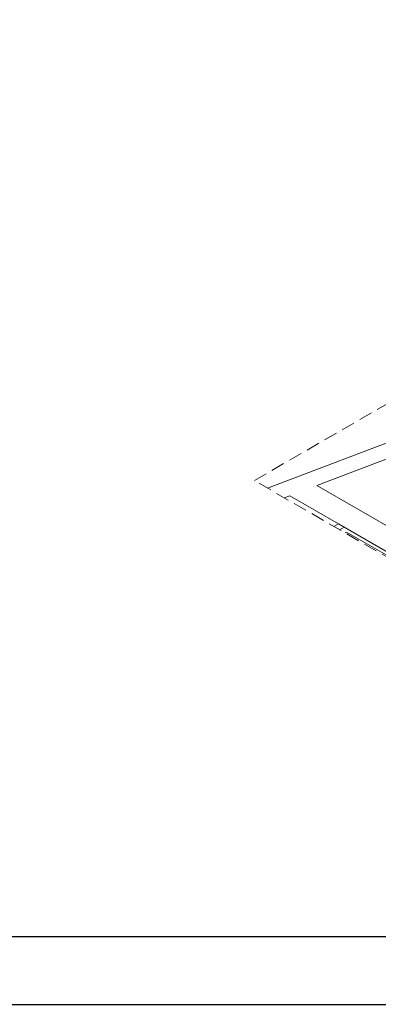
# Model space of a CAD drawing. Header units: millimetres. Extents: x 567 to 934, y -1 to 364.
# Tile 1005 of 1056: x 766.3 to 771.61, y 182.27 to 196.82. Entities that reach past the tile are written whole.
import ezdxf

# ---------------------------------------------------------------- set-up
doc = ezdxf.new("R2010")
doc.units = ezdxf.units.MM
doc.header["$MEASUREMENT"] = 0
doc.linetypes.add('JIS_02_2.0', pattern=[0.3, 0.2, -0.1])
doc.layers.get('0').update_dxf_attribs({"lineweight": 18})
doc.layers.add('ARQ FINA', color=8, linetype='Continuous')
doc.layers.add('FOLHA_PADRÃO', color=7, linetype='Continuous')
doc.layers.add('DI-Área do detalhe', color=10, linetype='JIS_02_2.0', lineweight=0)

# ---------------------------------------------------------------- blocks, each defined once
blk = doc.blocks.new('A1EST. 1500')
at = {"layer": 'FOLHA_PADRÃO', "color": 1, "linetype": 'Continuous'}
blk.add_line((0, 0), (150.008, 0), dxfattribs=at)
at = {"layer": 'FOLHA_PADRÃO', "color": 6, "linetype": 'Continuous'}
blk.add_lwpolyline([(149, 58.4), (149, 1), (1, 1), (1, 58.4), (149, 58.4)], dxfattribs=at)

msp = doc.modelspace()

# ---------------------------------------------------------------- linework, layer by layer
at = {"layer": 'ARQ FINA', "lineweight": 5}
for p, q in [((774.45, 191.596), (769.97, 189.899)), ((774.45, 191.596), (769.97, 189.899)), ((770.696, 189.937), (773.98, 191.181)), ((773.576, 188.274), (770.696, 189.937)), ((770.217, 189.756), (770.299, 189.786)), ((770.299, 189.786), (771.016, 189.372)), ((771.016, 189.372), (770.949, 189.333)), ((772.897, 188.286), (771.016, 189.372)), ((771.103, 189.322), (771.035, 189.283)), ((771.139, 189.249), (771.117, 189.236)), ((772.684, 188.357), (771.139, 189.249))]:
    msp.add_line(p, q, dxfattribs=at)
at = {"layer": 'DI-Área do detalhe'}
msp.add_lwpolyline([(769.774, 190.011), (773.485, 192.154), (780.482, 188.114), (776.772, 185.972), (769.774, 190.011)], dxfattribs=at)

# ---------------------------------------------------------------- block references
msp.add_blockref('A1EST. 1500', (722.265, 182.266))

doc.saveas('drawing.dxf')
